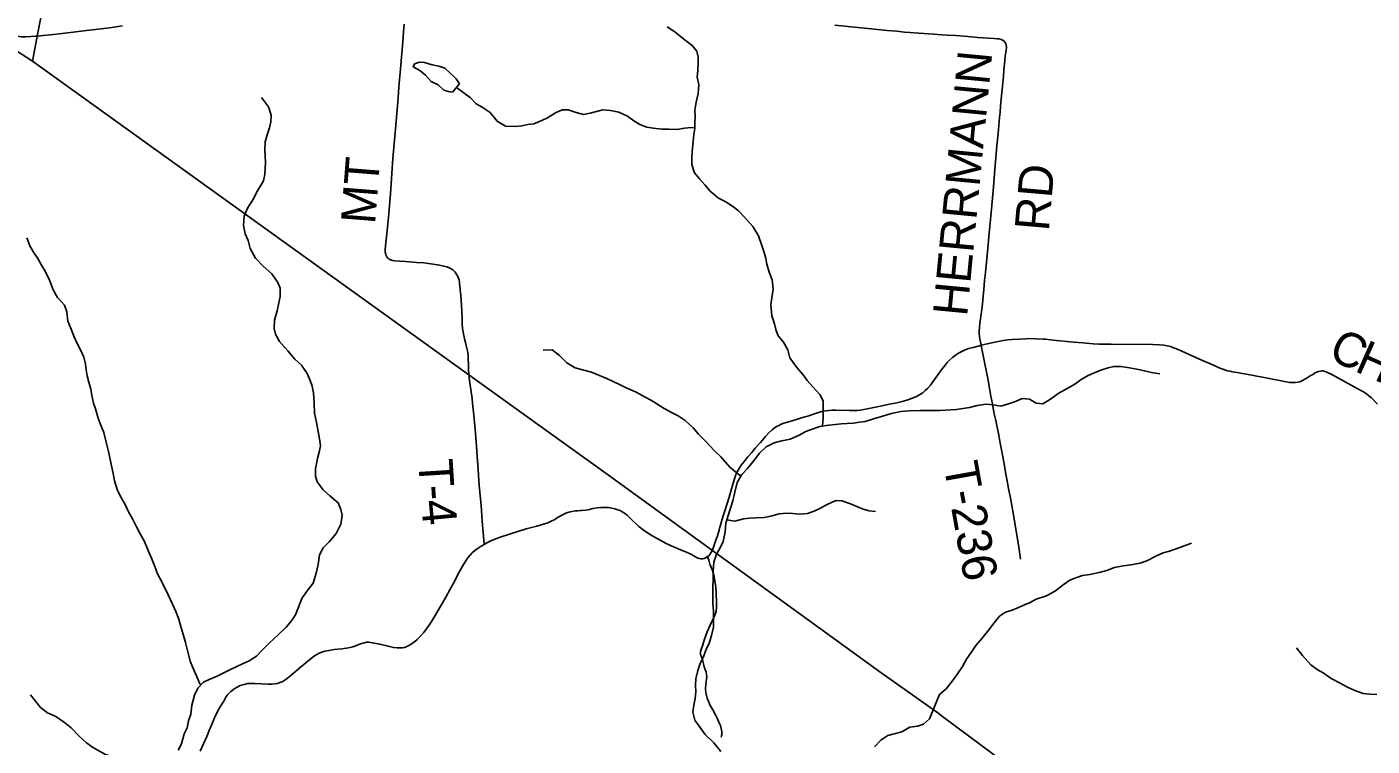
# Model space of a CAD drawing. Extents: x 1451455 to 1749751, y 218250 to 574981.
# Drawn here: x 1604198 to 1615939, y 285699 to 291974 of the extents above; entities that cross this region are included whole.
import ezdxf

# ---------------------------------------------------------------- set-up
doc = ezdxf.new("R2010")
doc.units = 0
for name, color, linetype in [('GM_X_County_Road', 7, 'Continuous'), ('GM_X_County_Road_Text', 7, 'Continuous'), ('GM_X_Minor_Lake', 7, 'Continuous'), ('GM_X_Minor_River', 7, 'Continuous'), ('GM_X_Township', 7, 'Continuous'), ('GM_X_Township_Road', 7, 'Continuous'), ('GM_X_Township_Road_Text', 7, 'Continuous'), ('GM_X_Township_ROW', 7, 'Continuous')]:
    doc.layers.add(name, color=color, linetype=linetype)

msp = doc.modelspace()

# ---------------------------------------------------------------- linework, layer by layer
at = {"layer": 'GM_X_County_Road'}
for points in [[(1610140, 287352), (1610149, 287359), (1610160, 287371), (1610169, 287384), (1610175, 287395), (1610182, 287408), (1610189, 287425), (1610195, 287444), (1610215, 287504), (1610222, 287524), (1610234, 287563), (1610240, 287584), (1610246, 287609), (1610252, 287627), (1610260, 287658), (1610275, 287707), (1610292, 287760), (1610327, 287870), (1610360, 287983), (1610377, 288039), (1610387, 288067), (1610398, 288091), (1610414, 288120), (1610433, 288150), (1610461, 288186), (1610492, 288224), (1610525, 288261), (1610556, 288297), (1610600, 288349), (1610645, 288401), (1610677, 288434), (1610703, 288459), (1610722, 288473), (1610741, 288486), (1610761, 288497), (1610782, 288507), (1610806, 288516), (1610878, 288538), (1610934, 288555), (1610988, 288571), (1611022, 288581), (1611047, 288588), (1611081, 288600), (1611108, 288609), (1611137, 288617), (1611170, 288624), (1611199, 288628), (1611225, 288630), (1611258, 288630), (1611379, 288626), (1611415, 288626), (1611445, 288628), (1611471, 288631), (1611503, 288636), (1611577, 288651), (1611648, 288665), (1611712, 288678), (1611792, 288694), (1611837, 288704), (1611878, 288717), (1611918, 288731), (1611958, 288747), (1611990, 288764), (1612017, 288782), (1612040, 288801), (1612061, 288822), (1612084, 288849), (1612120, 288896), (1612179, 288979), (1612212, 289023), (1612232, 289046), (1612250, 289065), (1612277, 289089), (1612303, 289109), (1612330, 289127), (1612359, 289142), (1612389, 289156), (1612419, 289167), (1612457, 289177), (1612513, 289192), (1612527, 289196)], [(1612527, 289196), (1612581, 289208), (1612661, 289226), (1612719, 289237), (1612761, 289243), (1612799, 289247), (1612862, 289250), (1612918, 289253), (1612960, 289254), (1613006, 289253), (1613068, 289249), (1613091, 289248), (1613157, 289241), (1613333, 289224), (1613418, 289216), (1613444, 289214), (1613505, 289209), (1613554, 289207), (1613574, 289207), (1613662, 289205), (1614023, 289202), (1614082, 289199), (1614121, 289196), (1614150, 289191), (1614179, 289184), (1614201, 289176), (1614246, 289158), (1614438, 289073), (1614554, 289021), (1614606, 289000), (1614636, 288988), (1614660, 288980), (1614678, 288974), (1614700, 288969), (1614709, 288966), (1614738, 288962), (1614763, 288958), (1614804, 288951), (1614842, 288945), (1614873, 288939), (1614905, 288933), (1614934, 288927), (1614982, 288918), (1615043, 288906), (1615069, 288901), (1615149, 288885), (1615172, 288881), (1615191, 288877), (1615219, 288872), (1615244, 288870), (1615272, 288872), (1615292, 288875), (1615308, 288878), (1615332, 288888), (1615352, 288899), (1615374, 288913), (1615399, 288928), (1615427, 288945), (1615444, 288955), (1615462, 288964), (1615474, 288968), (1615490, 288971), (1615501, 288973), (1615510, 288972), (1615518, 288970), (1615529, 288967), (1615550, 288959), (1615567, 288951), (1615576, 288946), (1615645, 288908), (1615810, 288820), (1615864, 288790), (1615892, 288772), (1615912, 288756), (1615934, 288736), (1615987, 288682)], [(1608190, 287459), (1608212, 287472), (1608230, 287481), (1608249, 287490), (1608268, 287498), (1608290, 287507), (1608337, 287524), (1608474, 287569), (1608555, 287593), (1608650, 287619), (1608707, 287634), (1608744, 287647), (1608774, 287661), (1608800, 287674), (1608842, 287699), (1608879, 287720), (1608902, 287731), (1608919, 287738), (1608940, 287744), (1608959, 287747), (1608983, 287750), (1609007, 287752), (1609026, 287753), (1609043, 287753), (1609076, 287756), (1609110, 287764), (1609139, 287772), (1609177, 287778), (1609209, 287781), (1609242, 287781), (1609274, 287779), (1609303, 287775), (1609331, 287768), (1609356, 287761), (1609376, 287753), (1609394, 287743), (1609414, 287730), (1609438, 287713), (1609456, 287696), (1609494, 287658), (1609518, 287636), (1609540, 287616), (1609576, 287587), (1609615, 287560), (1609662, 287530), (1609700, 287510), (1609726, 287496), (1609779, 287465), (1609803, 287454), (1609827, 287443), (1609851, 287433), (1609902, 287412), (1609927, 287402), (1609960, 287389), (1609987, 287377), (1609998, 287371), (1610019, 287359), (1610035, 287349), (1610049, 287341), (1610065, 287334), (1610082, 287332), (1610097, 287333), (1610111, 287336), (1610122, 287340), (1610136, 287349), (1610140, 287352)], [(1605710, 285653), (1605768, 285781), (1605777, 285802), (1605793, 285842), (1605801, 285860), (1605809, 285881), (1605835, 285945), (1605848, 285971), (1605852, 285980), (1605865, 286006), (1605885, 286040), (1605916, 286092), (1605935, 286125), (1605947, 286143), (1605960, 286157), (1605979, 286175), (1605998, 286190), (1606002, 286194), (1606012, 286201), (1606034, 286214), (1606061, 286226), (1606083, 286234), (1606105, 286240), (1606128, 286244), (1606154, 286246), (1606187, 286246), (1606304, 286239), (1606337, 286239), (1606363, 286241), (1606386, 286245), (1606407, 286252), (1606431, 286263), (1606453, 286277), (1606474, 286292), (1606502, 286315), (1606587, 286387), (1606683, 286465), (1606709, 286485), (1606728, 286498), (1606748, 286509), (1606772, 286518), (1606800, 286527), (1606836, 286534), (1606881, 286540), (1606947, 286548), (1606989, 286553), (1607021, 286559), (1607043, 286565), (1607062, 286571), (1607110, 286591), (1607129, 286598), (1607144, 286601), (1607164, 286604), (1607184, 286604), (1607213, 286601), (1607265, 286591), (1607341, 286574), (1607399, 286560), (1607431, 286555), (1607458, 286555), (1607477, 286557), (1607493, 286560), (1607515, 286567), (1607539, 286578), (1607561, 286593), (1607581, 286609), (1607606, 286630), (1607634, 286658), (1607660, 286687), (1607687, 286721), (1607715, 286761), (1607763, 286839), (1607854, 286999), (1607893, 287067), (1607918, 287113), (1607974, 287221), (1608009, 287284), (1608028, 287315), (1608045, 287339), (1608063, 287362), (1608086, 287385), (1608108, 287405), (1608137, 287426), (1608162, 287442), (1608190, 287459)]]:
    msp.add_lwpolyline(points, dxfattribs=at)
at = {"layer": 'GM_X_Minor_Lake'}
for points in [[(1607974, 291478), (1607946, 291520), (1607923, 291543), (1607891, 291573), (1607845, 291614), (1607794, 291630), (1607736, 291643), (1607670, 291664), (1607626, 291667), (1607580, 291651), (1607571, 291627), (1607627, 291593), (1607676, 291552), (1607726, 291499), (1607787, 291468), (1607837, 291422), (1607879, 291411), (1607913, 291405)], [(1607913, 291405), (1607974, 291478)]]:
    msp.add_lwpolyline(points, dxfattribs=at)
at = {"layer": 'GM_X_Minor_River'}
for points in [[(1611143, 288490), (1611148, 288567), (1611149, 288635), (1611148, 288711), (1611118, 288767), (1611057, 288832), (1611010, 288889), (1610974, 288939), (1610919, 289002), (1610856, 289085), (1610839, 289157), (1610802, 289224), (1610756, 289279), (1610735, 289333), (1610724, 289383), (1610699, 289452), (1610692, 289548), (1610699, 289610), (1610712, 289686), (1610703, 289766), (1610677, 289834), (1610658, 289903), (1610649, 289953), (1610633, 290005), (1610614, 290067), (1610583, 290150), (1610534, 290231), (1610461, 290314), (1610410, 290369), (1610358, 290409), (1610293, 290450), (1610235, 290479), (1610162, 290540), (1610115, 290597), (1610069, 290647), (1610024, 290700), (1610003, 290772), (1610001, 290830), (1610004, 290884), (1610011, 290946), (1610020, 291034), (1610027, 291088), (1610027, 291138), (1610030, 291194), (1610029, 291248), (1610040, 291316), (1610057, 291394), (1610062, 291470), (1610050, 291537), (1610053, 291593), (1610058, 291661), (1610057, 291711), (1610047, 291761), (1610004, 291813), (1609932, 291868), (1609855, 291931), (1609788, 291974)], [(1610027, 291094), (1609995, 291097), (1609937, 291090), (1609870, 291078), (1609802, 291081), (1609740, 291082), (1609666, 291089), (1609608, 291100), (1609549, 291123), (1609497, 291155), (1609441, 291196), (1609364, 291229), (1609292, 291246), (1609226, 291249), (1609170, 291236), (1609116, 291221), (1609057, 291211), (1608993, 291228), (1608922, 291251), (1608870, 291250), (1608811, 291223), (1608743, 291181), (1608692, 291158), (1608622, 291129), (1608572, 291122), (1608518, 291110), (1608463, 291105), (1608377, 291108), (1608302, 291151), (1608243, 291226), (1608171, 291275), (1608120, 291304), (1608070, 291355), (1607948, 291446)], [(1606740, 288443), (1606725, 288523), (1606708, 288605), (1606705, 288690), (1606699, 288782), (1606687, 288840), (1606670, 288890), (1606645, 288951), (1606595, 289021), (1606536, 289076), (1606475, 289147), (1606404, 289230), (1606369, 289293), (1606357, 289343), (1606358, 289415), (1606383, 289497), (1606398, 289565), (1606409, 289621), (1606408, 289693), (1606390, 289743), (1606335, 289820), (1606260, 289885), (1606193, 289956), (1606148, 290041), (1606129, 290109), (1606103, 290167), (1606088, 290240), (1606095, 290322), (1606124, 290391), (1606171, 290465), (1606212, 290544), (1606262, 290632), (1606274, 290686), (1606277, 290740), (1606280, 290792), (1606278, 290846), (1606275, 290900), (1606278, 290972), (1606299, 291042), (1606315, 291093), (1606326, 291145), (1606331, 291205), (1606308, 291276), (1606247, 291357)], [(1605716, 286231), (1605706, 286248), (1605678, 286312), (1605645, 286389), (1605624, 286439), (1605603, 286520), (1605582, 286602), (1605565, 286664), (1605544, 286729), (1605523, 286807), (1605499, 286873), (1605470, 286936), (1605435, 287012), (1605377, 287133), (1605339, 287202), (1605316, 287266), (1605285, 287337), (1605256, 287405), (1605225, 287484), (1605188, 287552), (1605154, 287613), (1605119, 287681), (1605086, 287742), (1605055, 287806), (1605023, 287861), (1604990, 287929), (1604963, 288014), (1604952, 288078), (1604937, 288144), (1604920, 288227), (1604907, 288281), (1604891, 288351), (1604870, 288434), (1604847, 288490), (1604820, 288560), (1604797, 288641), (1604780, 288691), (1604766, 288757), (1604757, 288812), (1604738, 288874), (1604723, 288928), (1604717, 288982), (1604710, 289032), (1604695, 289093), (1604669, 289151), (1604634, 289216), (1604611, 289270), (1604584, 289336), (1604556, 289405), (1604546, 289487), (1604526, 289545), (1604465, 289612), (1604428, 289681), (1604397, 289763), (1604358, 289842), (1604326, 289894), (1604295, 289953), (1604256, 290007), (1604225, 290064), (1604199, 290134)], [(1610431, 288054), (1610334, 288133), (1610255, 288222), (1610197, 288279), (1610126, 288352), (1610061, 288421), (1610014, 288476), (1609944, 288539), (1609883, 288579), (1609831, 288606), (1609760, 288645), (1609664, 288706), (1609579, 288752), (1609509, 288791), (1609430, 288826), (1609370, 288855), (1609266, 288904), (1609195, 288933), (1609127, 288960), (1609047, 288981), (1608983, 289000), (1608912, 289043), (1608847, 289108), (1608783, 289157), (1608703, 289152)], [(1612167, 288627), (1612312, 288636), (1612366, 288643), (1612426, 288653), (1612493, 288670), (1612571, 288681), (1612633, 288676), (1612699, 288666), (1612765, 288685), (1612827, 288706), (1612886, 288732), (1612950, 288725), (1613007, 288690), (1613065, 288684), (1613132, 288727), (1613198, 288774), (1613283, 288822), (1613344, 288857), (1613400, 288896), (1613456, 288928), (1613513, 288955), (1613581, 288983), (1613635, 289000), (1613686, 289010), (1613750, 289011), (1613822, 289000), (1613887, 288987), (1613953, 288973), (1614013, 288958), (1614087, 288947)], [(1612167, 288627), (1612115, 288628), (1612059, 288627), (1611995, 288628), (1611895, 288625), (1611825, 288618), (1611745, 288601), (1611686, 288582), (1611578, 288551), (1611514, 288532), (1611464, 288524), (1611413, 288515), (1611357, 288512), (1611305, 288511), (1611253, 288505), (1611199, 288498), (1611119, 288487), (1611060, 288468), (1610996, 288443), (1610938, 288411), (1610859, 288376), (1610789, 288361), (1610721, 288346), (1610652, 288311), (1610593, 288256), (1610536, 288182), (1610484, 288119), (1610439, 288067), (1610398, 287998), (1610373, 287904), (1610360, 287840), (1610343, 287784), (1610318, 287711), (1610299, 287643), (1610294, 287569), (1610275, 287485), (1610249, 287429), (1610218, 287372), (1610193, 287302), (1610188, 287224), (1610185, 287012), (1610186, 286942), (1610190, 286877), (1610191, 286799), (1610190, 286737), (1610175, 286663), (1610152, 286596), (1610125, 286536), (1610103, 286476), (1610076, 286418), (1610053, 286357), (1610038, 286285), (1610035, 286231), (1610037, 286173), (1610030, 286113), (1610019, 286055), (1610010, 285995), (1610029, 285924), (1610067, 285872), (1610118, 285801), (1610195, 285728), (1610254, 285651)], [(1605520, 285664), (1605549, 285719), (1605572, 285805), (1605597, 285859), (1605609, 285919), (1605628, 285977), (1605639, 286057), (1605662, 286144), (1605689, 286204), (1605740, 286255), (1605790, 286279), (1605859, 286308), (1605911, 286335), (1605969, 286365), (1606030, 286394), (1606080, 286415), (1606139, 286442), (1606201, 286484), (1606256, 286539), (1606315, 286600), (1606392, 286669), (1606460, 286735), (1606507, 286792), (1606544, 286844), (1606569, 286911), (1606598, 286985), (1606645, 287054), (1606696, 287120), (1606723, 287208), (1606740, 287283), (1606753, 287367), (1606784, 287429), (1606836, 287482), (1606897, 287554), (1606938, 287635), (1606949, 287713), (1606938, 287763), (1606915, 287822), (1606843, 287883), (1606784, 287936), (1606733, 288004), (1606717, 288055), (1606716, 288117), (1606735, 288207), (1606750, 288263), (1606761, 288318), (1606751, 288379), (1606740, 288443)], [(1610308, 287672), (1610376, 287662), (1610452, 287681), (1610508, 287688), (1610564, 287689), (1610632, 287694), (1610693, 287706), (1610763, 287725), (1610835, 287730), (1610885, 287727), (1610943, 287722), (1611011, 287728), (1611071, 287749), (1611126, 287774), (1611178, 287803), (1611259, 287842), (1611311, 287840), (1611388, 287811), (1611496, 287765), (1611550, 287752), (1611604, 287746)], [(1612164, 286150), (1612221, 286197), (1612278, 286269), (1612316, 286320), (1612365, 286392), (1612398, 286458), (1612445, 286523), (1612481, 286577), (1612536, 286639), (1612595, 286714), (1612640, 286774), (1612688, 286833), (1612739, 286867), (1612797, 286886), (1612853, 286907), (1612906, 286931), (1612956, 286952), (1613006, 286980), (1613097, 287011), (1613177, 287054), (1613242, 287106), (1613302, 287147), (1613353, 287168), (1613413, 287186), (1613477, 287197), (1613557, 287214), (1613623, 287232), (1613692, 287257), (1613766, 287270), (1613834, 287279), (1613914, 287294), (1613973, 287314), (1614053, 287355), (1614116, 287384), (1614170, 287400), (1614230, 287419), (1614284, 287439), (1614363, 287468)], [(1615981, 286148), (1615921, 286151), (1615861, 286158), (1615788, 286184), (1615726, 286213), (1615660, 286248), (1615581, 286289), (1615513, 286338), (1615461, 286368), (1615406, 286409), (1615331, 286488), (1615279, 286555)], [(1605386, 285344), (1605356, 285363), (1605307, 285432), (1605252, 285473), (1605196, 285500), (1605138, 285523), (1605072, 285551), (1605017, 285574), (1604953, 285605), (1604885, 285626), (1604831, 285653), (1604772, 285688), (1604720, 285728), (1604655, 285785), (1604586, 285858), (1604526, 285905), (1604451, 285956), (1604377, 285989), (1604318, 286036), (1604274, 286091), (1604229, 286145)], [(1611596, 285693), (1611651, 285749), (1611713, 285790), (1611768, 285805), (1611834, 285824), (1611904, 285865), (1611973, 285871), (1612025, 285890), (1612077, 285935), (1612164, 286150)]]:
    msp.add_lwpolyline(points, dxfattribs=at)
at = {"layer": 'GM_X_Township'}
for points in [[(1606385, 303161), (1605326, 297310), (1604285, 291876), (1604247, 291674), (1603824, 291947)], [(1614945, 283908), (1612190, 285958), (1612150, 285988), (1611642, 286347), (1610175, 287410), (1609274, 288062), (1608034, 288954), (1604247, 291674), (1604285, 291876), (1605326, 297310), (1606385, 303161)], [(1603824, 291947), (1604247, 291674), (1608034, 288954), (1609274, 288062), (1610175, 287410), (1611642, 286347), (1612150, 285988), (1612190, 285958), (1614945, 283908)]]:
    msp.add_lwpolyline(points, dxfattribs=at)
at = {"layer": 'GM_X_Township_Road'}
for points in [[(1603830, 291953), (1603915, 291939), (1603948, 291933), (1604015, 291917), (1604094, 291897), (1604117, 291893), (1604149, 291888), (1604168, 291887), (1604189, 291887), (1604234, 291889), (1604274, 291892), (1604291, 291894)], [(1604291, 291894), (1604342, 291898), (1604404, 291905), (1604505, 291916), (1604626, 291931), (1604720, 291942), (1604798, 291951), (1604918, 291966), (1605032, 291983)], [(1608058, 288917), (1608054, 288978), (1608052, 289040), (1608051, 289066), (1608049, 289109), (1608047, 289129), (1608044, 289147), (1608039, 289170), (1608033, 289195), (1608026, 289221), (1608021, 289240), (1608012, 289281), (1608006, 289310), (1608001, 289345), (1607998, 289381), (1607997, 289411), (1607997, 289440), (1607995, 289475), (1607994, 289506), (1607992, 289535), (1607988, 289594), (1607985, 289626), (1607982, 289659), (1607980, 289675), (1607979, 289691), (1607976, 289711), (1607975, 289730), (1607973, 289747), (1607971, 289763), (1607966, 289782), (1607960, 289797), (1607952, 289812), (1607943, 289825), (1607932, 289838), (1607918, 289851), (1607901, 289862), (1607884, 289871), (1607863, 289880), (1607838, 289887), (1607799, 289895), (1607744, 289904), (1607663, 289914), (1607600, 289919), (1607502, 289926), (1607453, 289929), (1607411, 289932), (1607389, 289936), (1607373, 289941), (1607361, 289948), (1607351, 289956), (1607344, 289963), (1607334, 289980), (1607330, 289992), (1607326, 290008), (1607325, 290031), (1607328, 290064), (1607340, 290168), (1607354, 290312), (1607371, 290518), (1607393, 290825), (1607410, 291018), (1607428, 291217), (1607439, 291355), (1607446, 291449), (1607451, 291515), (1607456, 291574), (1607459, 291609), (1607462, 291642), (1607468, 291711), (1607473, 291776), (1607479, 291845), (1607486, 291930), (1607492, 291998)], [(1612527, 289196), (1612527, 289200), (1612521, 289227), (1612517, 289249), (1612513, 289274), (1612511, 289297), (1612511, 289320), (1612513, 289352), (1612517, 289388), (1612523, 289427), (1612531, 289489), (1612538, 289557), (1612545, 289622), (1612551, 289683), (1612557, 289761), (1612564, 289830), (1612575, 289922), (1612587, 290044), (1612597, 290173), (1612602, 290234), (1612612, 290322), (1612621, 290416), (1612632, 290544), (1612638, 290616), (1612648, 290733), (1612655, 290831), (1612661, 290903), (1612664, 290939), (1612669, 290988), (1612678, 291079), (1612688, 291183), (1612692, 291229), (1612696, 291284), (1612698, 291314), (1612701, 291346), (1612705, 291372), (1612711, 291427), (1612717, 291486), (1612721, 291544), (1612725, 291596), (1612728, 291628), (1612730, 291648), (1612734, 291683), (1612738, 291719), (1612745, 291771), (1612748, 291794), (1612748, 291802), (1612747, 291810), (1612745, 291820), (1612743, 291826), (1612741, 291832), (1612735, 291840), (1612732, 291845), (1612728, 291850), (1612723, 291854), (1612718, 291856), (1612713, 291859), (1612707, 291862), (1612701, 291864), (1612692, 291867), (1612681, 291869), (1612669, 291871), (1612640, 291873), (1612591, 291876), (1612546, 291879), (1612499, 291883), (1612444, 291888), (1612379, 291893), (1612304, 291898), (1612232, 291902), (1612183, 291905), (1612111, 291910), (1611983, 291919), (1611905, 291924), (1611859, 291928), (1611791, 291936), (1611706, 291944), (1611624, 291952), (1611539, 291961), (1611451, 291968), (1611249, 291988)], [(1612870, 287329), (1612855, 287438), (1612840, 287539), (1612819, 287665), (1612801, 287765), (1612784, 287861), (1612767, 287945), (1612758, 287996), (1612747, 288057), (1612725, 288176), (1612710, 288256), (1612694, 288343), (1612681, 288413), (1612654, 288540), (1612642, 288597), (1612631, 288648), (1612622, 288696), (1612612, 288751), (1612601, 288819), (1612592, 288873), (1612583, 288921), (1612566, 289004), (1612547, 289093), (1612534, 289164), (1612527, 289196)], [(1608190, 287459), (1608187, 287495), (1608173, 287660), (1608162, 287801), (1608147, 287970), (1608137, 288111), (1608129, 288226), (1608123, 288317), (1608115, 288428), (1608100, 288587), (1608089, 288692), (1608085, 288731), (1608064, 288867), (1608058, 288912), (1608058, 288917)]]:
    msp.add_lwpolyline(points, dxfattribs=at)
at = {"layer": 'GM_X_Township_ROW'}
msp.add_lwpolyline([(1610258, 285776), (1610261, 285788), (1610263, 285796), (1610264, 285805), (1610265, 285811), (1610264, 285820), (1610264, 285827), (1610258, 285853), (1610251, 285877), (1610239, 285908), (1610227, 285935), (1610209, 285970), (1610184, 286016), (1610163, 286053), (1610149, 286083), (1610137, 286117), (1610133, 286128), (1610129, 286142), (1610127, 286152), (1610125, 286164), (1610123, 286175), (1610122, 286187), (1610121, 286200), (1610122, 286213), (1610123, 286225), (1610124, 286239), (1610127, 286259), (1610131, 286288), (1610132, 286298), (1610132, 286307), (1610131, 286317), (1610130, 286327), (1610126, 286343), (1610110, 286389), (1610103, 286415), (1610098, 286440), (1610093, 286459), (1610090, 286467), (1610088, 286474), (1610082, 286486), (1610080, 286491), (1610078, 286497), (1610077, 286504), (1610077, 286511), (1610077, 286517), (1610079, 286524), (1610084, 286540), (1610097, 286581), (1610103, 286603), (1610113, 286631), (1610137, 286695), (1610163, 286755), (1610186, 286802), (1610200, 286832), (1610207, 286851), (1610213, 286873), (1610215, 286885), (1610216, 286899), (1610218, 286928), (1610218, 286961), (1610215, 287020), (1610214, 287040), (1610212, 287082), (1610210, 287102), (1610207, 287121), (1610204, 287139), (1610201, 287157), (1610197, 287178), (1610192, 287198), (1610182, 287230), (1610160, 287286), (1610150, 287320), (1610140, 287352)], dxfattribs=at)

# ---------------------------------------------------------------- texts
at = {"layer": 'GM_X_County_Road_Text'}
for s, rotation, p in [('C', 333.9516, (1615544, 289087)), ('H', 336.0938, (1615777, 288974))]:
    msp.add_text(s, height=300, rotation=rotation, dxfattribs=at).set_placement(p)
at = {"layer": 'GM_X_Township_Road_Text'}
for s, rotation, p in [('HERRMANN', 84.5369, (1612404, 289442)), ('MT', 85.497, (1607237, 290247)), ('RD', 85.0308, (1613118, 290186)), ('T', 273.5679, (1607614, 288195)), ('T-236', 280.1424, (1612198, 288154)), ('-', 273.8547, (1607628, 287970)), ('4', 275.3174, (1607637, 287838))]:
    msp.add_text(s, height=300, rotation=rotation, dxfattribs=at).set_placement(p)

doc.saveas('drawing.dxf')
